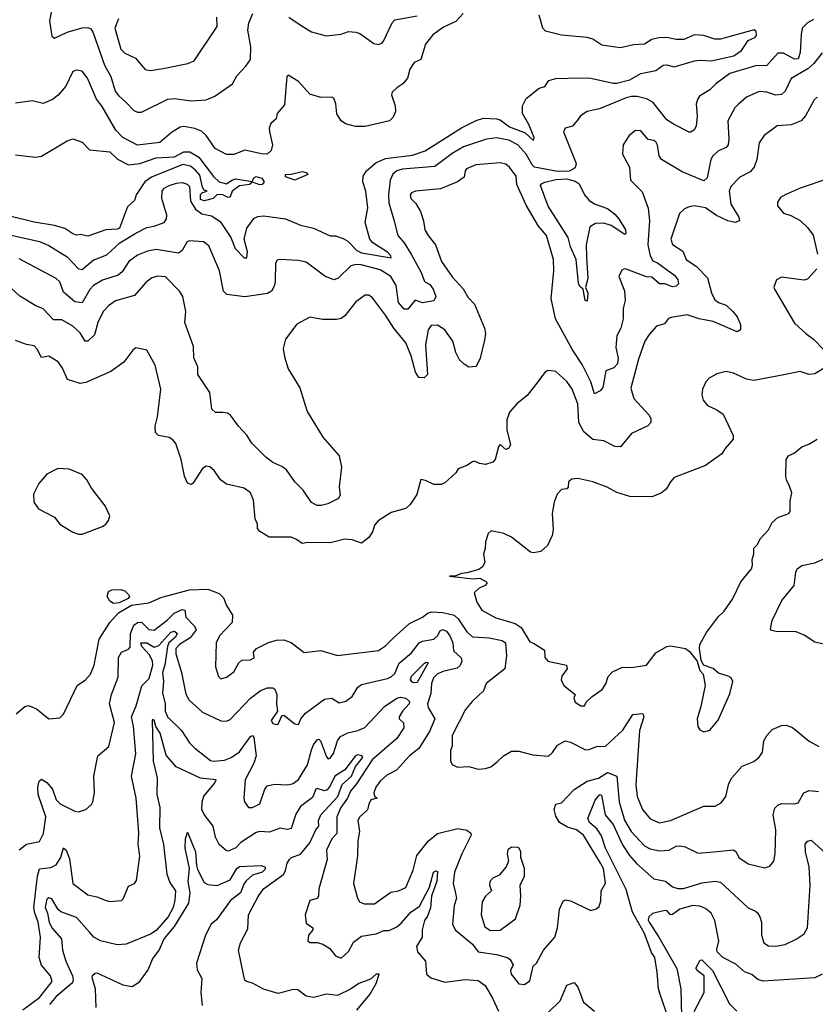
# Model space of a CAD drawing. Extents: x 1552033 to 1694788, y 811965 to 917215.
# Tile 445 of 632: x 1662388 to 1666688, y 864752 to 870071. Entities that reach past the tile are written whole.
import ezdxf

# ---------------------------------------------------------------- set-up
doc = ezdxf.new("R2010")
doc.units = 0

msp = doc.modelspace()

# ---------------------------------------------------------------- linework, layer by layer
at = {"layer": '0CON20XD'}
for points in [[(1662570.5, 870175), (1662547.8, 870065), (1662561.7, 869981.7), (1662575, 869972), (1662645, 870004.6), (1662725, 870027.7), (1662755, 870028.5), (1662771.2, 870021.2), (1662785, 870000), (1662845.7, 869825), (1662880.9, 869765), (1662903.6, 869685), (1662920.7, 869660.7), (1662963, 869623), (1663005, 869580.6), (1663025, 869571.1), (1663045, 869571.1), (1663188.3, 869641.7), (1663225, 869645.4), (1663315, 869633.1), (1663395, 869638.9), (1663442, 869658), (1663538.1, 869725), (1663561.7, 869768.3), (1663610.3, 869819.7), (1663634.4, 869855.6), (1663636.1, 869925), (1663620, 870015), (1663626.5, 870055), (1663647.9, 870105)], [(1662235, 868929.8), (1662495, 868872), (1662545, 868851.6), (1662645, 868790), (1662705, 868725.6), (1662725, 868720.7), (1662785, 868772.5), (1662859.1, 868800.9), (1662927.9, 868865), (1663015, 868917.1), (1663075, 868949.3), (1663115, 868955.5), (1663169.2, 868975), (1663181.1, 868995), (1663182.7, 869015), (1663155.4, 869105), (1663158.2, 869145), (1663169.2, 869160.8), (1663194.8, 869175.2), (1663235, 869188.8), (1663265, 869191.2), (1663292.7, 869182.7), (1663305, 869169.4), (1663311, 869091), (1663337.7, 869047.7), (1663372.3, 869022.3), (1663425, 869010.6), (1663471.7, 868981.7), (1663529.2, 868895), (1663551.8, 868835), (1663601.4, 868785), (1663615.5, 868785), (1663617.9, 868817.9), (1663600.3, 868885), (1663615.3, 868945), (1663655, 868998.2), (1663675, 869008), (1663705, 869010.6), (1663824.7, 868994.7), (1663905, 868960.9), (1663975, 868945.4), (1664065, 868903.5), (1664095, 868902.7), (1664135, 868889.4), (1664161, 868875), (1664209.8, 868825), (1664235, 868811), (1664395.4, 868784.6), (1664394.3, 868795), (1664375, 868816.1), (1664296.7, 868865), (1664280.5, 868885), (1664255.4, 868975), (1664269.7, 869055), (1664258.7, 869145), (1664241.3, 869195), (1664244.1, 869225), (1664262.7, 869255), (1664312.1, 869297.9), (1664365, 869320.4), (1664510.8, 869339.3), (1664578.2, 869361.8), (1664775, 869487.7), (1664855, 869526.8), (1664895, 869538.6), (1664965, 869536), (1664985, 869530), (1665035, 869491.8), (1665119.7, 869459.7), (1665165, 869419.2), (1665167.9, 869435), (1665140, 869505), (1665105.4, 869565), (1665105.4, 869605), (1665125, 869645.6), (1665195, 869701.1), (1665225, 869709.4), (1665247.5, 869742.5), (1665285, 869753.1), (1665415, 869757.9), (1665475, 869755.2), (1665595, 869728.8), (1665615, 869728.4), (1665685, 869745.9), (1665745, 869780.6), (1665825, 869796.5), (1665865, 869825.3), (1665885, 869827.8), (1665925, 869815.8), (1666035, 869848.7), (1666065, 869852.7), (1666125, 869848.2), (1666248, 869875), (1666288.6, 869905), (1666325, 869958), (1666361.2, 869975), (1666369.2, 869985), (1666367.3, 870007.3), (1666356.4, 870016.4), (1666174.5, 869965.5), (1666145, 869965.5), (1666085, 869985.3), (1666035, 869988.9), (1665976.3, 869963.6), (1665935, 869964.7), (1665885, 869975.4), (1665842.2, 869972.2), (1665805, 869964.5), (1665765, 869938.9), (1665705.4, 869934.6), (1665635, 869919.1), (1665607.9, 869922.1), (1665534.2, 869934.2), (1665486.1, 869966.1), (1665455.3, 869975.3), (1665315, 869987.7), (1665228.7, 870008.7), (1665215.3, 870025.3), (1665196, 870096)], [(1664785.2, 870104.8), (1664745, 870061.1), (1664678.7, 870031.3), (1664621.1, 869988.9), (1664581.7, 869938.3), (1664555, 869856.7), (1664520.3, 869839.7), (1664495.8, 869804.2), (1664484, 869755), (1664458.6, 869725), (1664425, 869703.8), (1664401.2, 869678.8), (1664396.2, 869665), (1664416, 869605), (1664418.2, 869575), (1664406.9, 869545), (1664385.7, 869525), (1664255, 869493.8), (1664203.3, 869493.3), (1664148.9, 869508.9), (1664125.6, 869525), (1664102.1, 869562.1), (1664096.9, 869616.9), (1664085, 869647.5), (1664075, 869653.3), (1664015, 869650), (1663955, 869669.2), (1663895, 869736.9), (1663838.3, 869771.7), (1663830.8, 869765), (1663818.8, 869611.2), (1663780, 869565), (1663773.6, 869536.4), (1663745, 869510), (1663735.8, 869485), (1663737.1, 869465), (1663753.3, 869395), (1663746.1, 869363.9), (1663724.5, 869345.5), (1663695, 869346.1), (1663605, 869365.5), (1663545, 869343.5), (1663505, 869343.3), (1663444.4, 869375), (1663395.2, 869445.2), (1663369.4, 869469.4), (1663333.7, 869483.7), (1663275, 869494.6), (1663255, 869490), (1663208.1, 869461.9), (1663145, 869407.5), (1663025, 869393.2), (1662945, 869434.7), (1662907.5, 869475), (1662833, 869603), (1662802.3, 869642.3), (1662754.4, 869755), (1662725, 869792.5), (1662695, 869799.2), (1662675, 869792), (1662637.7, 869712.3), (1662595.8, 869664.2), (1662565, 869640.6), (1662515, 869617.5), (1662455, 869632.5), (1662365, 869620)], [(1666677.7, 870072.3), (1666645, 870053.5), (1666616.5, 870025), (1666611.5, 869991.5), (1666606.6, 869893.4), (1666595, 869860), (1666575, 869857), (1666515, 869889.7), (1666485, 869890.8), (1666425, 869823.8), (1666365, 869821.9), (1666225, 869780.9), (1666150.5, 869725), (1666118.3, 869691.7), (1666062.6, 869657.4), (1666050.4, 869639.6), (1666044, 869615), (1666048.9, 869551.1), (1666043.1, 869495), (1666033.6, 869476.4), (1666015, 869464.2), (1666005, 869464.2), (1665925, 869504.4), (1665885, 869530.6), (1665809.2, 869625), (1665775, 869642.9), (1665724.6, 869655.4), (1665695, 869656.8), (1665665, 869649.6), (1665520.9, 869589.1), (1665455, 869574.3), (1665418.1, 869551.9), (1665402.1, 869527.9), (1665375, 869496.2), (1665335.7, 869484.3), (1665325.8, 869465), (1665394.5, 869295), (1665389.1, 869270.9), (1665356.9, 869253.1), (1665295, 869251.6), (1665170, 869275), (1665157.1, 869287.1), (1665124.2, 869345), (1665080.4, 869395), (1665030.9, 869420.9), (1664965, 869433.1), (1664911.2, 869425), (1664785.9, 869384.1), (1664725, 869348.6), (1664631.5, 869278.5), (1664456.2, 869263.8), (1664425.7, 869254.3), (1664404.3, 869235.7), (1664390.4, 869205), (1664380.5, 869125), (1664382.3, 869082.3), (1664409.8, 868989.8), (1664430.8, 868905), (1664465.4, 868865), (1664502.8, 868805), (1664557.3, 868705), (1664575, 868657.1), (1664605, 868640.4), (1664622.7, 868615), (1664636.4, 868575), (1664625, 868552.2), (1664565, 868540.8), (1664525, 868556.7), (1664485, 868506.9), (1664465, 868506.9), (1664435, 868544.2), (1664422.4, 868635), (1664393.6, 868683.6), (1664335, 868720.4), (1664233.3, 868746.7), (1664205, 868748.4), (1664178.1, 868741.9), (1664109.5, 868675), (1664085, 868665.4), (1664037.5, 868685), (1663935, 868760.5), (1663895, 868770.5), (1663794.1, 868775.9), (1663778.8, 868771.2), (1663770, 868755), (1663769.2, 868659.2), (1663764.3, 868635), (1663748.6, 868605), (1663727.2, 868592.8), (1663605, 868574.1), (1663506.8, 868586.8), (1663488.8, 868605), (1663467.7, 868715), (1663409.5, 868849.5), (1663381.7, 868871.7), (1663305, 868877.3), (1663290.2, 868869.8), (1663266.1, 868823.9), (1663245, 868810.3), (1663125, 868828.8), (1663079, 868821), (1663025, 868798.4), (1662976.7, 868765), (1662940.9, 868709.1), (1662919.4, 868690.6), (1662835, 868663.3), (1662785.6, 868634.4), (1662766.5, 868613.5), (1662725, 868541.5), (1662685, 868547.7), (1662625, 868598.6), (1662605.4, 868655), (1662585, 868672.2), (1662385, 868778.7)], [(1662920.8, 870075), (1662901.5, 870025), (1662935, 869912), (1662955, 869890.6), (1663012.8, 869862.8), (1663065, 869802), (1663095, 869796.9), (1663162.7, 869807.3), (1663295.5, 869834.5), (1663331.3, 869848.7), (1663454.4, 870035), (1663452.7, 870085)], [(1663841.4, 870085), (1663915, 870036.9), (1663965.4, 870005.4), (1664044.5, 869984.5), (1664125, 869993.5), (1664165, 870007.8), (1664205, 870003.6), (1664225.9, 869995.9), (1664302.1, 869942.1), (1664325, 869936.4), (1664345, 869943.8), (1664354.5, 869955), (1664400.5, 870055), (1664415, 870070.5), (1664535, 870091.4)], [(1666725, 869892), (1666680.4, 869835), (1666648, 869805), (1666557.4, 869752.6), (1666525, 869685.8), (1666505, 869667.8), (1666475, 869663.1), (1666425, 869679.1), (1666385, 869682.5), (1666315, 869652.2), (1666271.9, 869615), (1666253.3, 869595), (1666214.5, 869525), (1666220.4, 869425), (1666216.5, 869395), (1666205, 869380), (1666165, 869362.7), (1666133.6, 869335), (1666123.8, 869315), (1666103, 869217), (1666085, 869201.1), (1665968.5, 869248.5), (1665857.1, 869315), (1665844.4, 869335), (1665835, 869392.5), (1665825, 869411.2), (1665815, 869418.6), (1665785, 869423.8), (1665745, 869471.4), (1665715, 869472.5), (1665680.8, 869445)], [(1666696.8, 869653.2), (1666681.3, 869638.7), (1666635, 869551.2), (1666612, 869525), (1666557.3, 869502.7), (1666481.8, 869498.2), (1666410.8, 869445), (1666384.4, 869405), (1666370.8, 869315), (1666357.8, 869275), (1666335, 869250), (1666279.8, 869220.2), (1666230.3, 869169.7), (1666222.8, 869145), (1666231.6, 869075), (1666274.4, 869005), (1666278.8, 868985), (1666255, 868975.5), (1666215, 868984.2), (1666153.7, 869013.7), (1666095, 869055.3), (1666035.3, 869064.7), (1666005, 869060.8), (1665979.9, 869050.1), (1665954.5, 869025), (1665907.1, 868885), (1665915, 868857.5), (1665970.9, 868820.9), (1665990.4, 868775), (1666045, 868738.2), (1666105, 868677.3), (1666126, 868595), (1666145, 868557.8), (1666163.9, 868543.9), (1666205, 868528.5), (1666242.2, 868495), (1666265, 868465.8), (1666283.1, 868425), (1666284.2, 868395.8), (1666265, 868384.4), (1666135, 868440.4), (1666060, 868455), (1665995, 868476.7), (1665907.9, 868462.1), (1665895, 868456), (1665872.7, 868427.3), (1665830, 868415), (1665789.5, 868370.5), (1665766.7, 868335), (1665732, 868238), (1665691.3, 868081.3), (1665706.2, 868025), (1665789.2, 867935), (1665798.8, 867915), (1665798.8, 867895), (1665782.7, 867877.3), (1665695, 867836.2), (1665635, 867764.2), (1665605, 867765.6), (1665545.4, 867795.4), (1665485, 867804), (1665436.6, 867845), (1665408.7, 867895), (1665404.6, 867995), (1665373.8, 868075), (1665345, 868116.7), (1665285, 868171.2), (1665245, 868176.2), (1665229.3, 868170.7), (1665188.8, 868115), (1665129.7, 868040.3), (1665075, 867996.2), (1665035, 867951.2), (1665021.2, 867908.8), (1665019.6, 867855), (1665040, 867775), (1665028.8, 867755), (1665015, 867750), (1664985, 867776.2), (1664975, 867763.3), (1664957.1, 867695), (1664945, 867680.7), (1664905, 867668.8), (1664872.7, 867672.7), (1664845, 867686.2), (1664835, 867683.3), (1664805, 867663.3), (1664757.5, 867645), (1664745, 867623.3), (1664685, 867570), (1664665, 867560), (1664625, 867560), (1664581.7, 867581.7), (1664555, 867588), (1664533.9, 867506.1), (1664498.3, 867451.7), (1664475, 867431.2), (1664395, 867408.8), (1664325.7, 867364.3), (1664305, 867340), (1664294.2, 867305), (1664275.4, 867274.6), (1664235, 867243.8), (1664185, 867260.6), (1664145, 867265.6), (1664065, 867245.6), (1663945, 867246.4), (1663915, 867240.5), (1663883.1, 867263.1), (1663855, 867275.6), (1663735.8, 867275.8), (1663685, 867306.2), (1663672.9, 867322.9), (1663672, 867345), (1663659.4, 867375), (1663651.9, 867475), (1663634.5, 867514.5), (1663600.9, 867540.9), (1663505, 867562), (1663472, 867585), (1663439.2, 867635), (1663415.5, 867655.5), (1663395, 867659.2), (1663375, 867645.8), (1663322.5, 867565), (1663315, 867560), (1663295, 867566.7), (1663277.5, 867605), (1663260.6, 867695), (1663230.9, 867780.9), (1663215, 867801.2), (1663195, 867814), (1663137.5, 867825), (1663121.7, 867841.7), (1663119.4, 867875), (1663132.5, 867925), (1663150.6, 868075), (1663119.4, 868205), (1663075, 868286.2), (1663015, 868298.8), (1662998.8, 868285), (1662949.7, 868220.3), (1662879.7, 868170.3), (1662745, 868110.6), (1662714.5, 868105.5), (1662646.6, 868126.6), (1662619.1, 868189.1), (1662595, 868222.5), (1662545, 868253.1), (1662505, 868245.8), (1662482, 868292), (1662465, 868308.6), (1662425, 868315.8), (1662365, 868338)], [(1665680.8, 869445), (1665650, 869395), (1665645.7, 869345), (1665683.8, 869275), (1665688, 869205), (1665751.3, 869141.3), (1665783.5, 869053.5), (1665790.9, 868985), (1665781.9, 868855), (1665795, 868796), (1665808.7, 868768.7), (1665835, 868757.9), (1665928.5, 868688.5), (1665943.9, 868665), (1665948.5, 868645), (1665935, 868631.8), (1665915, 868628.5), (1665875, 868643.5), (1665845, 868643.6), (1665805, 868680), (1665775, 868681.8), (1665665, 868724), (1665654.2, 868725.8), (1665641.4, 868718.6), (1665626.1, 868683.9), (1665656.2, 868606.2), (1665660.8, 868555), (1665648.8, 868511.2), (1665649.4, 868455), (1665635.8, 868404.2), (1665615, 868363.8), (1665609.7, 868299.7), (1665622.4, 868242.4), (1665618.1, 868211.9), (1665599, 868191), (1665555.3, 868174.7), (1665539.2, 868085), (1665525, 868065.5), (1665495, 868050), (1665475.3, 868115), (1665428.3, 868208.3), (1665375, 868287.5), (1665283.8, 868455), (1665260, 868565), (1665273.8, 868715), (1665272.7, 868775), (1665234.5, 868905), (1665191.2, 868955), (1665125, 869069.4), (1665075, 869180), (1665071.4, 869225), (1665034.4, 869275), (1665015, 869290.9), (1664985, 869297.1), (1664852.2, 869287.7), (1664802.5, 869265), (1664794.4, 869255), (1664790.5, 869219.5), (1664753.8, 869195), (1664662.8, 869157.2), (1664527.5, 869145), (1664505, 869135.6), (1664497.1, 869125), (1664502.2, 869105), (1664527.9, 869077.9), (1664554.5, 869035), (1664570.4, 868985), (1664577.9, 868935), (1664594.5, 868905), (1664635.6, 868855), (1664667.5, 868765), (1664725, 868681.4), (1664785, 868617.5), (1664810.9, 868570.9), (1664846, 868535), (1664899.2, 868405), (1664904.3, 868375), (1664899.7, 868340.3), (1664877, 868243), (1664855, 868197.5), (1664815, 868193.3), (1664789.3, 868209.3), (1664765, 868233.3), (1664745, 868272.5), (1664728.5, 868335), (1664685.4, 868395), (1664645, 868420.4), (1664611.8, 868418.2), (1664594.7, 868395.3), (1664580.3, 868315), (1664591.2, 868155), (1664573.9, 868136.1), (1664545, 868138.8), (1664527, 868167), (1664502.6, 868255), (1664474, 868325), (1664409.1, 868405), (1664365, 868475.6), (1664295, 868568.8), (1664275, 868583.8), (1664255, 868583.8), (1664205, 868547.5), (1664145, 868471.4), (1664125, 868456.5), (1664099.4, 868450.6), (1664025, 868451.5), (1663955, 868464.3), (1663885, 868425.7), (1663824.4, 868345), (1663811.1, 868295), (1663819.1, 868249.1), (1663839.1, 868185), (1663902.4, 868082.4), (1663941.5, 867955), (1664025.8, 867815), (1664114.4, 867714.4), (1664127.1, 867655), (1664113.5, 867545), (1664119.2, 867505), (1664111.2, 867485), (1664052.5, 867455), (1664016.6, 867446.6), (1663995, 867446.7), (1663965, 867462.9), (1663919.3, 867529.3), (1663875, 867574.2), (1663828.7, 867638.7), (1663805, 867657.7), (1663755, 867679.1), (1663718.3, 867708.3), (1663643, 867783), (1663615, 867827.5), (1663570, 867875), (1663527.1, 867935), (1663510, 867945), (1663485, 867948.2), (1663445, 867949.8), (1663426.9, 867966.9), (1663415, 868057.5), (1663350, 868155), (1663349.5, 868195), (1663328.2, 868245), (1663327.7, 868305), (1663279.2, 868435), (1663285.4, 868495), (1663270, 868575), (1663250.8, 868605), (1663175, 868681.1), (1663135, 868686.2), (1663102.6, 868677.4), (1663068.6, 868651.4), (1663008.2, 868581.8), (1662905, 868552.3), (1662866.7, 868525), (1662839.6, 868495), (1662809.3, 868435), (1662791.2, 868368.8), (1662755, 868334.5), (1662741.1, 868335), (1662715, 868379.4), (1662675, 868415.5), (1662615, 868450.4), (1662569.9, 868449.9), (1662546.9, 868475), (1662515, 868508.5), (1662475, 868525.5), (1662388, 868578), (1662315, 868646.5)], [(1662365, 869341.2), (1662425.4, 869334.6), (1662475, 869329.1), (1662505, 869334.6), (1662645, 869416.9), (1662675, 869427.1), (1662725, 869410), (1662765, 869367.5), (1662875, 869356.4), (1662916.8, 869316.8), (1662975, 869287.4), (1663036.3, 869293.7), (1663125, 869325.5), (1663225, 869331.1), (1663275, 869356.7), (1663306.8, 869356.8), (1663355, 869328.4), (1663434.7, 869224.7), (1663465, 869194.4), (1663505, 869184.2), (1663534.2, 869205), (1663555, 869211.2), (1663643.8, 869196.2), (1663653.8, 869216.2), (1663665, 869223.1), (1663695.7, 869215), (1663708.8, 869195), (1663698.5, 869181.5), (1663685, 869178.9), (1663645, 869192.5), (1663629.1, 869180.9), (1663575, 869172.7), (1663536.7, 869145), (1663525.6, 869115), (1663515, 869110), (1663485, 869125.4), (1663454, 869126), (1663432.5, 869105), (1663385, 869092.5), (1663365, 869100), (1663365, 869126.7), (1663375, 869137.5), (1663400, 869145), (1663385, 869150), (1663375.5, 869165.5), (1663360.4, 869230.4), (1663338.1, 869258.1), (1663310, 869280), (1663268.4, 869288.4), (1663100.5, 869219.5), (1663064.5, 869195.5), (1663017.8, 869125), (1663007.5, 869095), (1662970.6, 869059.4), (1662927.8, 868945), (1662915, 868938.8), (1662853.6, 868936.4), (1662755, 868902.5), (1662715, 868911.2), (1662695, 868907.1), (1662675, 868913.5), (1662632.4, 868942.4), (1662575, 868959.8), (1662465, 868978), (1662335, 869008.8)], [(1663875, 869203.3), (1663825, 869222.5), (1663824.6, 869235.4), (1663855, 869236.4), (1663915, 869250.9), (1663936.7, 869245), (1663944, 869235), (1663875, 869203.3)], [(1665455, 868550), (1665443.1, 868555), (1665432.5, 868615), (1665415, 868630), (1665407.4, 868647.4), (1665395.9, 868775), (1665364.3, 868844.3), (1665351.6, 868895), (1665243.6, 869063.6), (1665203.1, 869175), (1665208.2, 869185), (1665226.6, 869193.4), (1665285, 869207.1), (1665345, 869212), (1665389.5, 869199.5), (1665412.2, 869185), (1665439.5, 869125), (1665464.7, 869094.7), (1665498, 869075), (1665565, 869050.9), (1665605, 869020.6), (1665626.5, 868995), (1665661.1, 868935), (1665664, 868916), (1665658.6, 868911.4), (1665585, 868959.1), (1665545, 868972), (1665499.8, 868970.2), (1665468.7, 868951.3), (1665448.7, 868855), (1665450.6, 868790.6), (1665457.5, 868672.5), (1665445.7, 868625), (1665458.2, 868595), (1665455, 868550)], [(1666755, 869212), (1666605, 869161.4), (1666525, 869125.8), (1666500.3, 869109.7), (1666483.8, 869085), (1666483.3, 869065), (1666515, 869026), (1666555, 869013.8), (1666605, 868985.8), (1666645, 868948), (1666676.6, 868906.6), (1666700, 868805)], [(1666696.2, 868725), (1666645, 868668.8), (1666625, 868664), (1666505, 868680), (1666477.5, 868665), (1666463.9, 868626.1), (1666466.2, 868615), (1666575, 868431.1), (1666635.8, 868375), (1666678.6, 868345), (1666735, 868286.2)], [(1666745, 868193.3), (1666685, 868158.8), (1666655, 868154), (1666605, 868171.2), (1666516.7, 868153.3), (1666355, 868121.8), (1666315, 868128.5), (1666245, 868161.9), (1666205, 868170), (1666155, 868158.1), (1666114, 868135), (1666096, 868115), (1666078.8, 868075), (1666073.8, 868045), (1666082, 868015), (1666105, 867986.2), (1666155, 867964), (1666189.5, 867939.5), (1666244.2, 867825), (1666244.2, 867805), (1666200, 867755), (1666183.3, 867725), (1666095, 867663.1), (1665925, 867597.1), (1665904.2, 867575), (1665881.9, 867535), (1665855, 867512.4), (1665803.3, 867493.3), (1665685, 867495.7), (1665615, 867517.1), (1665563.3, 867545), (1665485, 867574.3), (1665405, 867592.3), (1665370.9, 867589.1), (1665353.8, 867575), (1665352.5, 867545), (1665345, 867537.5), (1665315, 867533.3), (1665292.7, 867507.3), (1665275.9, 867464.1), (1665266.1, 867403.9), (1665270.8, 867315), (1665265.8, 867285), (1665240.3, 867229.7), (1665205, 867197.5), (1665165, 867190.6), (1665147.5, 867195), (1665045, 867275.7), (1665005, 867296), (1664935, 867310), (1664918.8, 867295), (1664905, 867250), (1664904, 867215), (1664894.2, 867185), (1664901.7, 867138.3), (1664889.2, 867115), (1664868.7, 867101.3), (1664805, 867082.9), (1664775, 867079.5), (1664745, 867066.2), (1664710, 867065), (1664838.8, 867051.2), (1664875, 867053.8), (1664910, 867035), (1664912.5, 867025), (1664902.5, 867015), (1664870, 867000), (1664844.2, 866975), (1664857.8, 866925), (1664885, 866880.5), (1664960.2, 866840.2), (1664999.1, 866829.1), (1665065, 866808.9), (1665098.4, 866788.4), (1665145, 866710), (1665165, 866703.8), (1665224, 866665), (1665225.8, 866625), (1665242, 866605), (1665343.3, 866585), (1665346.2, 866565), (1665317.5, 866525), (1665314.2, 866504.2), (1665328.8, 866475), (1665390, 866425), (1665382.5, 866405), (1665390, 866385), (1665420, 866365), (1665440, 866365), (1665450, 866385), (1665482.5, 866415), (1665535, 866452.5), (1665555, 866483.3), (1665567.5, 866522.5), (1665592, 866548), (1665645, 866572.7), (1665695, 866572.1), (1665775, 866584.4), (1665825, 866650.8), (1665884.4, 866685.6), (1665905, 866688.6), (1665986.7, 866675), (1666008.3, 866658.3), (1666050, 866605), (1666063.3, 866555), (1666081.2, 866535), (1666092, 866475), (1666069.1, 866360.9), (1666049.2, 866295), (1666052, 866252), (1666064.1, 866234.1), (1666085, 866223.3), (1666117.5, 866232.5), (1666162.7, 866287.3), (1666225, 866430), (1666242.5, 866495), (1666232.5, 866515), (1666217.5, 866525), (1666165, 866540), (1666135, 866566.7), (1666083.6, 866583.6), (1666071.2, 866611.2), (1666061.2, 866675), (1666064.1, 866695.9), (1666099.7, 866760.3), (1666165, 866846.2), (1666195, 866876), (1666239.8, 866940.2), (1666284.4, 867035), (1666341.9, 867105), (1666347.8, 867125), (1666345.6, 867155), (1666355.8, 867185), (1666355, 867216.2), (1666374, 867235), (1666391.7, 867268.3), (1666434.3, 867315), (1666454, 867355), (1666485, 867382), (1666545, 867404.2), (1666552, 867415), (1666552.3, 867472.3), (1666560, 867515), (1666547.1, 867557.1), (1666532.7, 867582.7), (1666528.8, 867605), (1666530, 867695), (1666542, 867715), (1666575, 867731.4), (1666615, 867764.3), (1666652.6, 867777.4), (1666697.5, 867805)], [(1662725, 867292.5), (1662835, 867333.3), (1662853.9, 867346.1), (1662867.5, 867365), (1662875, 867390), (1662848.8, 867445), (1662775, 867540), (1662751.2, 867585), (1662725, 867613.3), (1662655, 867642.5), (1662594.2, 867645.8), (1662535, 867616), (1662491.2, 867565), (1662463, 867507), (1662464, 867465), (1662488.3, 867428.3), (1662575, 867383.8), (1662605, 867346.7), (1662625, 867333.3), (1662675, 867303.3), (1662705, 867292.5), (1662725, 867292.5)], [(1666733, 866697), (1666685, 866707.5), (1666627, 866747), (1666585, 866764.3), (1666475.4, 866765.4), (1666451.5, 866771.5), (1666445, 866780), (1666455, 866826.2), (1666507.3, 866932.7), (1666573.1, 867015), (1666582.6, 867087.4), (1666590, 867105), (1666615, 867122), (1666685, 867137.1), (1666745.5, 867164.5)], [(1662368.2, 866321.8), (1662415, 866360.6), (1662435.6, 866365.6), (1662477.6, 866347.6), (1662545, 866293.8), (1662605, 866298.8), (1662625, 866320), (1662697.5, 866475), (1662743.1, 866505), (1662769.6, 866535), (1662789.6, 866585), (1662817.5, 866725), (1662874.3, 866815), (1662922.3, 866867.7), (1662992.2, 866907.8), (1663085, 866921), (1663155, 866951.3), (1663305, 866991)], [(1662895, 866917.9), (1662875, 866929.6), (1662860.9, 866955), (1662867.9, 866982.1), (1662885, 866990.7), (1662935, 866992), (1662955.5, 866985), (1662976.3, 866966.3), (1662980.4, 866955), (1662973.8, 866945), (1662925, 866920.6), (1662895, 866917.9)], [(1663305, 866991), (1663404.6, 866994.6), (1663465, 866970.8), (1663488.6, 866948.6), (1663505, 866906.2), (1663537.9, 866855), (1663536.5, 866815), (1663467.2, 866742.8), (1663449.4, 866705), (1663445.5, 866575), (1663462.8, 866522.8), (1663475, 866510.8), (1663505, 866519.2), (1663545, 866548.6), (1663572.8, 866597.2), (1663588.6, 866611.4), (1663635, 866613.3), (1663655, 866623.3), (1663651.2, 866655), (1663666.7, 866675), (1663733.1, 866706.9), (1663775, 866720), (1663815, 866721.1), (1663855, 866706.7), (1663925, 866652.9), (1664015, 866664.2), (1664105, 866635.6), (1664326.5, 866663.5), (1664365, 866688.1), (1664408.3, 866731.7), (1664495, 866808.9), (1664565, 866843.8), (1664595, 866866.5), (1664615, 866871.5), (1664675, 866868.5), (1664735, 866854.6), (1664757.1, 866835), (1664805, 866763.6), (1664835, 866737.9), (1664925, 866732), (1664995, 866717.4), (1665012.9, 866705), (1665019.5, 866635), (1665008.8, 866565), (1664908, 866485), (1664894, 866445), (1664832.2, 866387.8), (1664797.8, 866345), (1664724.7, 866205), (1664724.3, 866145.7), (1664716.4, 866123.6), (1664716.7, 866065), (1664727.5, 866045), (1664755, 866033.8), (1664815, 866036), (1664865, 866022.2), (1664905, 866025.6), (1664933.3, 866035), (1664967.9, 866062.1), (1665003.3, 866095), (1665045, 866118.8), (1665085, 866119.1), (1665160.3, 866100.3), (1665245, 866092.5), (1665267.6, 866112.4), (1665295, 866151.8), (1665335, 866176.1), (1665365, 866168.9), (1665445, 866126.5), (1665465, 866128.5), (1665505, 866145.4), (1665553.1, 866146.9), (1665646.9, 866233.1), (1665702.2, 866317.8), (1665755, 866322.5), (1665760.5, 866305), (1665738, 866232), (1665716.8, 865936.8), (1665725.3, 865875), (1665753.9, 865803.9), (1665795, 865753.6), (1665845, 865731.5), (1665905, 865745.4), (1666085, 865821.9), (1666147.1, 865822.9), (1666179.5, 865840.5), (1666203.8, 865875), (1666220, 865945), (1666237.1, 865975), (1666292.4, 866037.6), (1666355, 866063.1), (1666385, 866087.5), (1666402.2, 866115), (1666410, 866175), (1666425, 866203.8), (1666455, 866235.8), (1666505, 866258.9), (1666529.3, 866259.3), (1666565, 866246.9), (1666655, 866174.4), (1666707.5, 866145)], [(1662788.8, 865985), (1662810, 866095), (1662870, 866145), (1662899.5, 866275), (1662873.8, 866375), (1662883.8, 866425), (1662920.3, 866519.7), (1662922.3, 866625), (1662937.5, 866655), (1662975, 866670), (1662985, 866681.2), (1662986.9, 866755), (1663005, 866800.7), (1663025, 866814.6), (1663046.2, 866816.2), (1663085, 866775.9), (1663115, 866772.5), (1663185, 866826.8), (1663222.2, 866865), (1663265, 866884.2), (1663280.7, 866880.7), (1663285, 866843.1), (1663332.6, 866795), (1663340.5, 866775), (1663308.9, 866731.1), (1663251.4, 866695), (1663232.2, 866675), (1663230.9, 866645), (1663262.7, 866545), (1663285, 866426.7), (1663304.4, 866395), (1663375, 866330.6), (1663475, 866282.5), (1663505, 866280.8), (1663525, 866290.8), (1663634.3, 866405.7), (1663687.5, 866445), (1663725, 866461.5), (1663755, 866462), (1663766, 866455), (1663778.1, 866425), (1663775.7, 866375), (1663781.4, 866335), (1663746.4, 866285), (1663755, 866268.5), (1663775, 866262.9), (1663785, 866266), (1663805, 866310), (1663815, 866313.8), (1663875, 866267.5), (1663895, 866263.8), (1663907.8, 866295), (1663932.5, 866325), (1664035, 866400.5), (1664075, 866405.4), (1664115, 866380), (1664150.5, 866389.5), (1664185, 866414), (1664215.6, 866465), (1664235, 866479.6), (1664375, 866512.2), (1664397.7, 866522.3), (1664415, 866539.2), (1664438.5, 866595), (1664505, 866651.5), (1664546, 866704), (1664565, 866714.1), (1664625, 866724.8), (1664645, 866742.3), (1664660.3, 866769.7), (1664673.6, 866776.4), (1664695, 866767.6), (1664713, 866743), (1664728.1, 866705), (1664731.8, 866661.8), (1664773.5, 866623.5), (1664777.8, 866605), (1664768, 866582), (1664752.2, 866567.7), (1664675, 866550), (1664644.7, 866535), (1664624.3, 866515), (1664613, 866485), (1664609.7, 866430.3), (1664592.3, 866375), (1664595.4, 866355), (1664631.2, 866295), (1664601.6, 866225), (1664545, 866134.1), (1664494.5, 866095), (1664423.7, 866016.4), (1664371, 865989), (1664335, 865957.1), (1664312.4, 865925), (1664300.9, 865895), (1664305.6, 865875.6), (1664318.8, 865865), (1664285, 865856), (1664273.7, 865833.7), (1664266.8, 865803.2), (1664225.7, 865765), (1664215.6, 865745), (1664223.6, 865685), (1664215.6, 865635.6), (1664213.8, 865553.8), (1664192.3, 865405), (1664212.9, 865325), (1664225, 865306.2), (1664250, 865295), (1664305, 865295.6), (1664392.9, 865357.1), (1664435, 865365.3), (1664475, 865383.8), (1664514.1, 865475.9), (1664534.1, 865555), (1664597.5, 865635), (1664645, 865674.5), (1664755, 865701.4), (1664805, 865692.9), (1664825, 865676), (1664826.9, 865665), (1664776.7, 865565), (1664736.9, 865465), (1664730.6, 865405), (1664741.2, 865358.8), (1664747.8, 865325), (1664735.5, 865285), (1664727.5, 865185), (1664740.6, 865155), (1664835, 865077.5), (1664865.7, 865035), (1664965, 865020.6), (1665022.5, 865005), (1665036.7, 864995), (1665053.8, 864965), (1665040.8, 864935), (1665044.2, 864915), (1665085, 864862.5), (1665115, 864858.6), (1665145, 864878.8), (1665162.5, 864957.5), (1665181.2, 864975), (1665219.2, 865045), (1665280.6, 865115), (1665293.5, 865165), (1665304.5, 865265.5), (1665325, 865310), (1665335, 865316.7), (1665365, 865310.8), (1665475, 865259.2), (1665503.1, 865266.9), (1665518.9, 865281.1), (1665528.6, 865311.4), (1665530.8, 865365), (1665553.2, 865406.8), (1665542, 865485), (1665526.1, 865515), (1665435, 865666.5), (1665396.9, 865695), (1665348.3, 865708.3), (1665305, 865734), (1665285, 865768), (1665275.5, 865805), (1665285, 865834), (1665315, 865840), (1665385, 865912), (1665455, 865957.7), (1665515, 865972.9), (1665565, 866003.8), (1665615.4, 865985), (1665628.3, 865845), (1665656.3, 865746.3), (1665691.6, 865685), (1665765, 865608), (1665795, 865591.8), (1665845, 865581.2), (1665895.4, 865584.6), (1665935, 865605.6), (1665955, 865608.5), (1665985, 865601.9), (1666055, 865568.9), (1666157.3, 865577.3), (1666245, 865586.2), (1666260.5, 865575), (1666274.8, 865544.8), (1666325, 865511.1), (1666415, 865488.6), (1666442.1, 865497.9), (1666462.9, 865525), (1666471.1, 865565), (1666473.5, 865695), (1666460.4, 865775), (1666468.6, 865811.4), (1666485, 865828.6), (1666505, 865836.7), (1666575.6, 865834.4), (1666595, 865840), (1666625.8, 865894.2), (1666655, 865906.7), (1666705, 865901.8)], [(1662405, 864721.5), (1662495, 864789.2), (1662562.3, 864875), (1662554.4, 864905), (1662505, 864964.2), (1662493.2, 865005), (1662500.4, 865115), (1662488.2, 865195), (1662468.9, 865245), (1662464.8, 865275), (1662483.3, 865445), (1662495.4, 865484.6), (1662555, 865490.7), (1662584.1, 865505.9), (1662610, 865545), (1662625, 865598), (1662639.1, 865585), (1662657.5, 865537.5), (1662675, 865404), (1662755, 865343.6), (1662805, 865333.5), (1662855, 865312.5), (1662875, 865306.9), (1662937.6, 865312.4), (1662947.5, 865322.5), (1662975, 865390), (1663007.5, 865405), (1663019.3, 865420.7), (1663037, 865553), (1663027, 865617), (1663031.9, 865678.1), (1663017.3, 865865), (1662991.4, 865985), (1663014.7, 866105.3), (1663003.1, 866255), (1662992.2, 866305), (1663016.9, 866365), (1663047.2, 866472.8), (1663087.9, 866512.1), (1663107.2, 866585), (1663105.6, 866605), (1663089.9, 866639.9), (1663047.2, 866685), (1663042.8, 866705), (1663075, 866705.5), (1663115, 866682.2), (1663139.7, 866690.3), (1663205, 866762), (1663225, 866766.9), (1663237.9, 866755), (1663229.6, 866735), (1663194.5, 866705.5), (1663186.3, 866685), (1663171.5, 866585), (1663159.3, 866545), (1663164.6, 866495), (1663159.1, 866435), (1663173.8, 866375), (1663174.7, 866335), (1663186.9, 866305), (1663261.3, 866231.3), (1663305.5, 866165), (1663333.5, 866135), (1663418.3, 866068.3), (1663435, 866064.7), (1663495, 866071.6), (1663530.8, 866085), (1663575, 866115.3), (1663635, 866199.2), (1663645, 866204.5), (1663653.7, 866193.7), (1663664.8, 866095), (1663652.4, 866055), (1663605.6, 865965), (1663598.5, 865865), (1663601.9, 865845), (1663623.8, 865815), (1663645.9, 865815.9), (1663685.8, 865834.2), (1663712.2, 865915), (1663725, 865931.9), (1663765, 865940.5), (1663837.3, 865937.3), (1663865, 865945.6), (1663895, 865965.6), (1663943.8, 866045), (1663963.8, 866126.2), (1663975, 866154.2), (1663995, 866180), (1664005, 866184), (1664014, 866175), (1664045, 866089.2), (1664055, 866078.6), (1664065, 866081.4), (1664083.5, 866106.5), (1664104.6, 866175), (1664121.9, 866198.1), (1664161.2, 866218.8), (1664215, 866231.1), (1664252.8, 866247.2), (1664358.8, 866361.2), (1664425, 866406.7), (1664445, 866411.1), (1664475, 866406), (1664495, 866388.6), (1664492.4, 866375), (1664456.6, 866335), (1664439, 866305), (1664439.3, 866295), (1664461.9, 866271.9), (1664463.3, 866245), (1664425, 866187.4), (1664291.9, 866071.9), (1664207.5, 865942.5), (1664175, 865903.1), (1664159.1, 865865), (1664123.4, 865815), (1664101.7, 865765), (1664100.8, 865675), (1664074.6, 865645.4), (1664046.2, 865585), (1664050, 865535), (1664005, 865376.7), (1664003.3, 865336.7), (1663996.2, 865323.8), (1663955, 865312.5), (1663930.6, 865235), (1663935, 865190), (1663972.5, 865165), (1663972.5, 865155), (1663949.2, 865125), (1663944.5, 865095), (1663955, 865086), (1663996.1, 865086.1), (1664026.2, 865076.2), (1664063.9, 865053.9), (1664095, 865013.8), (1664125, 865002), (1664165, 865037.1), (1664191.9, 865088.1), (1664235, 865120), (1664315, 865132.5), (1664355, 865151.1), (1664385, 865151.1), (1664425, 865170.5), (1664448.9, 865191.1), (1664500.7, 865249.3), (1664547.9, 865282.1), (1664601.9, 865385), (1664624.9, 865465.1), (1664635, 865473.9), (1664645, 865470), (1664642.6, 865417.4), (1664613.5, 865336.5), (1664607.2, 865272.8), (1664592.2, 865227.8), (1664576, 865204), (1664563.6, 865155), (1664562.9, 865115), (1664532.3, 865065), (1664538, 865035), (1664580, 864985), (1664585.7, 864915), (1664608.8, 864895), (1664685, 864872.5), (1664795, 864885.9), (1664865, 864881.5), (1664903.8, 864853.8), (1664943.8, 864785), (1664975, 864714.3)], [(1664515, 866488.2), (1664504.5, 866495), (1664500.4, 866505), (1664504.6, 866525), (1664575, 866595.5), (1664585, 866601.2), (1664595, 866597.5), (1664535, 866490.3), (1664515, 866488.2)], [(1664210.4, 864719.6), (1664280.5, 864805), (1664314.4, 864865), (1664330, 864915), (1664315, 864914.2), (1664282.7, 864887.3), (1664220.8, 864865), (1664175, 864833.1), (1664105, 864800.4), (1664045, 864807.2), (1663975, 864788.8), (1663935, 864796.2), (1663890.9, 864830.9), (1663865, 864831.4), (1663785, 864810), (1663705, 864834.3), (1663645, 864866), (1663612.5, 864875), (1663605, 864882.5), (1663597, 864913), (1663570.5, 865045), (1663580.5, 865085), (1663620, 865160), (1663624.3, 865235.7), (1663676.6, 865335), (1663704.5, 865375.5), (1663814.3, 865455.7), (1663824.7, 865475), (1663832.3, 865515), (1663845, 865534.2), (1663855.7, 865544.3), (1663905, 865563.1), (1663956.2, 865623.8), (1663988.8, 865695), (1664003.8, 865715), (1664002, 865745), (1664014.8, 865775), (1664107.2, 865875), (1664131, 865939), (1664181, 865985), (1664202.7, 866037.3), (1664241.6, 866085), (1664236.7, 866095), (1664215, 866100), (1664202.8, 866095), (1664145, 866019.2), (1664090, 865985), (1664065, 865932), (1664048.6, 865911.4), (1664035, 865905.8), (1663995, 865917.8), (1663987.5, 865915), (1663969.9, 865870.1), (1663905, 865821.4), (1663880, 865780), (1663855, 865701.2), (1663835, 865696), (1663795, 865703.8), (1663735, 865682.7), (1663685, 865685.2), (1663665, 865680.5), (1663583.6, 865626.4), (1663555, 865597.5), (1663515, 865580), (1663505, 865581.1), (1663465, 865615.8), (1663446.2, 865655), (1663432.7, 865715), (1663385, 865776.7), (1663371.9, 865805), (1663373.8, 865845), (1663383.5, 865876.5), (1663439.6, 865945), (1663448.8, 865965), (1663365, 865972.8), (1663233.9, 866035), (1663178.7, 866098.7), (1663146.5, 866216.5), (1663123.6, 866253.6), (1663115, 866286.5), (1663105, 866291.4), (1663102.9, 866285), (1663108.7, 866065), (1663130, 865975), (1663129.5, 865885), (1663145.4, 865815), (1663142.4, 865705), (1663165.4, 865615), (1663183.3, 865455), (1663199.3, 865409.3), (1663228.8, 865365), (1663226.8, 865315), (1663216.3, 865275), (1663189.5, 865225), (1663125, 865151.6), (1663095, 865130.8), (1662962.6, 865077.4), (1662915, 865072.7), (1662825, 865095.4), (1662788.9, 865115), (1662765, 865141.8), (1662695, 865220.4), (1662610.8, 865250.9), (1662594.7, 865265), (1662561.2, 865321.2), (1662545, 865328), (1662535, 865320.5), (1662524.4, 865275), (1662538.6, 865245), (1662546.9, 865195), (1662561.2, 865165), (1662612.8, 865105), (1662618.7, 865045), (1662636.1, 864985), (1662673.1, 864905), (1662676.6, 864885), (1662672.1, 864867.9), (1662585, 864793.3), (1662549.4, 864750.6)], [(1662385, 865586.4), (1662425, 865617.3), (1662495, 865631.4), (1662515.4, 865675), (1662529.2, 865765), (1662487.5, 865885), (1662486, 865925), (1662492.8, 865957.2), (1662505, 865968), (1662535, 865950), (1662564.6, 865915), (1662585, 865856.7), (1662606, 865835), (1662685, 865794.5), (1662705, 865792), (1662745, 865804), (1662775, 865831.2), (1662782, 865845), (1662792.5, 865895), (1662788.8, 865985)], [(1665895, 864676), (1665849.6, 864805), (1665840, 864835), (1665833.8, 864925), (1665820, 865005), (1665802.4, 865032.4), (1665765, 865134.4), (1665700.2, 865250.2), (1665665, 865371.6), (1665553.2, 865595), (1665532.6, 865662.6), (1665507.8, 865697.8), (1665466.6, 865735), (1665458.4, 865755), (1665497.6, 865855), (1665523.8, 865885), (1665532.5, 865882.5), (1665551.7, 865775), (1665595, 865722.5), (1665645, 865613.5), (1665683.9, 865555), (1665721.8, 865511.8), (1665815, 865429.5), (1665877.3, 865417.3), (1665915, 865387.3), (1665945, 865378), (1665975, 865378.2), (1666075, 865408), (1666147.2, 865417.2), (1666175, 865411.1), (1666325, 865272.5), (1666365, 865255.7), (1666375, 865245.6), (1666388.5, 865225), (1666396.2, 865195), (1666397.1, 865125), (1666408.6, 865085), (1666435, 865067.8), (1666474.4, 865065.6), (1666525, 865074.3), (1666585, 865104), (1666626.6, 865133.4), (1666645.7, 865165), (1666659.3, 865395), (1666654.7, 865495), (1666634.7, 865575), (1666632.4, 865617.6), (1666645, 865632.9), (1666665, 865638.9), (1666740.2, 865570.2)], [(1662801.2, 864735), (1662797.8, 864835), (1662778.5, 864895), (1662781.8, 864908.2), (1662795, 864920.6), (1662805, 864921.4), (1662945, 864858.1), (1662995, 864848), (1663035, 864872.9), (1663082, 864938), (1663105.2, 864995), (1663142.2, 865045), (1663169, 865105), (1663225, 865172.9), (1663301.4, 865298.6), (1663309.6, 865355), (1663298.1, 865415), (1663305.3, 865485), (1663281.7, 865595), (1663284, 865646), (1663295, 865682.5), (1663338.3, 865575), (1663342.5, 865502.5), (1663348.9, 865481.1), (1663385, 865410), (1663405, 865399.4), (1663455, 865393.1), (1663525, 865424.5), (1663560.8, 865485), (1663575, 865496.5), (1663695, 865501.5), (1663715, 865492.5), (1663715, 865481.2), (1663697.5, 865465), (1663645, 865449.6), (1663611.2, 865418.8), (1663598.5, 865401.5), (1663580.8, 865355), (1663526.8, 865313.2), (1663451.3, 865208.7), (1663421.8, 865185), (1663391.8, 865125), (1663342.9, 864975), (1663347.6, 864937.6), (1663371.7, 864891.7), (1663366.7, 864815), (1663373.1, 864745)], [(1664931.5, 865151.5), (1664985, 865152.9), (1665066.6, 865213.4), (1665091.7, 865288.3), (1665096.8, 865336.8), (1665093.1, 865395), (1665115.5, 865444.5), (1665115.8, 865485), (1665096.7, 865545), (1665096.7, 865575), (1665087.5, 865595), (1665079.3, 865599.3), (1665045, 865601.2), (1665025, 865586.7), (1665022.5, 865565), (1665030, 865525), (1665017.5, 865495), (1664979.5, 865450.5), (1664945, 865433.3), (1664928.8, 865415), (1664926.7, 865395), (1664937.5, 865365), (1664905, 865337.1), (1664886.9, 865305), (1664881.8, 865235), (1664901.2, 865171.2), (1664931.5, 865151.5)], [(1666724, 864915), (1666685, 864894.4), (1666405, 864876.9), (1666376.9, 864886.9), (1666345, 864912.2), (1666305, 864926.7), (1666258.6, 864968.6), (1666188, 865005), (1666157.5, 865035), (1666155, 865050), (1666165.6, 865095), (1666143.8, 865205), (1666124, 865244), (1666095, 865269.5), (1666063, 865283), (1666025, 865286), (1665955, 865265.3), (1665915, 865237.5), (1665905, 865235.7), (1665886.4, 865256.4), (1665875, 865259.2), (1665807.8, 865242.2), (1665787.1, 865225), (1665784.2, 865205.8), (1665789.5, 865195), (1665842.8, 865115), (1665939.7, 864945), (1665961.7, 864835), (1665966.2, 864615)], [(1666033.4, 864713.4), (1666087.1, 864815), (1666087.3, 864905), (1666048.5, 864935), (1666042.5, 864947.5), (1666065, 864990), (1666075, 864992.9), (1666132.6, 864935), (1666223.2, 864755), (1666264.2, 864714.2)], [(1665245, 864710), (1665308.8, 864771.2), (1665344.6, 864855.4), (1665385, 864870), (1665404.3, 864845), (1665435, 864763.1), (1665493.8, 864715)]]:
    msp.add_lwpolyline(points, dxfattribs=at)

doc.saveas('drawing.dxf')
